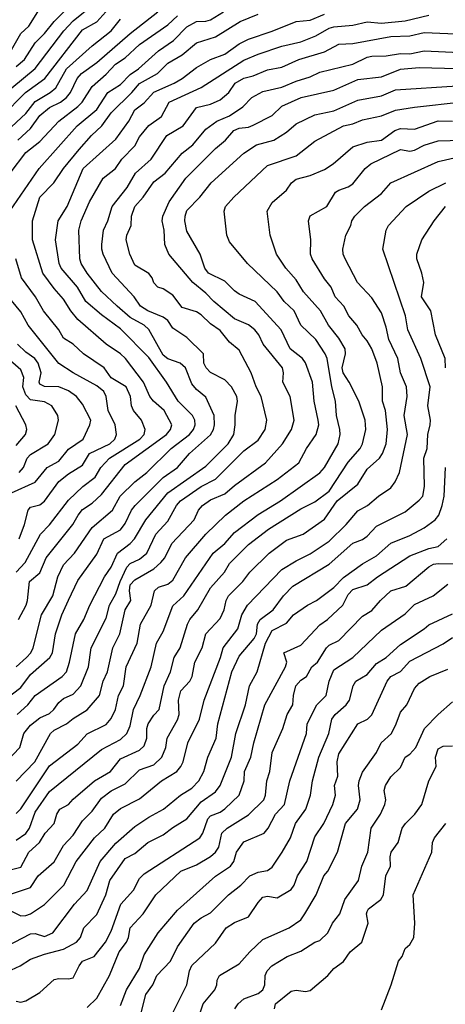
# Model space of a CAD drawing. Header units: metres. Extents: x -46681 to -43747, y -240911 to -237677.
# Tile 870 of 1056: x -44517 to -44472, y -238824 to -238720. Entities that reach past the tile are written whole.
import ezdxf

# ---------------------------------------------------------------- set-up
doc = ezdxf.new("R2010")
doc.units = ezdxf.units.M
doc.layers.add('CONTOUR_INDEX', color=1, linetype='Continuous')
doc.layers.add('CONTOUR_INTER', color=3, linetype='Continuous')

msp = doc.modelspace()

# ---------------------------------------------------------------- linework, layer by layer
at = {"layer": 'CONTOUR_INDEX'}
for points, elevation in [([(-44518.87, -238791.52), (-44517.1, -238790.2), (-44516.1, -238788.8), (-44514.04, -238787.02), (-44513.78, -238786.52), (-44513.47, -238784.52), (-44512.78, -238782.52), (-44512.1, -238780.97), (-44511.1, -238778.92), (-44509.1, -238776.13), (-44508.36, -238774.52), (-44506.6, -238773.56), (-44506.1, -238772.9), (-44505.46, -238771.52), (-44505.06, -238771.02), (-44502.1, -238768.08), (-44500.6, -238767.01), (-44499.33, -238765.52), (-44497.1, -238763.58), (-44496.8, -238763.02), (-44496.71, -238762.52), (-44496.74, -238761.52), (-44497.6, -238759.6), (-44498.6, -238758.79), (-44499.1, -238758.2), (-44499.74, -238756.52), (-44500.33, -238756.02), (-44501.6, -238755.57), (-44502.1, -238755.17), (-44503.6, -238752.47), (-44504.12, -238752.02), (-44505.6, -238751.22), (-44506.97, -238750.02), (-44508.6, -238748.48), (-44510.12, -238746.52), (-44510.74, -238745.52), (-44510.89, -238745.02), (-44510.98, -238742.02), (-44510.74, -238741.02), (-44509.87, -238739.02), (-44508.42, -238736.52), (-44507.12, -238735.52), (-44506.45, -238734.52), (-44505.1, -238733.11), (-44504.6, -238732.18), (-44503.6, -238730.99), (-44502.29, -238730.02), (-44501.47, -238728.52), (-44498.1, -238726.97), (-44493.6, -238724.11), (-44492.1, -238723.48), (-44489.6, -238722.62), (-44487.6, -238722.17), (-44486.02, -238721.52), (-44484.6, -238720.73), (-44484.1, -238720.6), (-44482.1, -238720.42), (-44480.6, -238720.05), (-44479.1, -238720.21), (-44476.6, -238719.95), (-44474.1, -238719.37)], 100), ([(-44518.1, -238723.02), (-44517.1, -238721.3), (-44516.26, -238720.52), (-44515.33, -238719.02)], 90), ([(-44517.42, -238732.52), (-44516.1, -238731.3), (-44515.1, -238729.94), (-44514.1, -238729.1), (-44512.92, -238728.52), (-44512.3, -238728.02), (-44511.89, -238727.52), (-44511.16, -238726.02), (-44510.7, -238725.52), (-44509.1, -238724.33), (-44505.6, -238721.3), (-44502.67, -238719.02)], 95), ([(-44517.6, -238806.26), (-44516.6, -238805.57), (-44516.21, -238805.02), (-44515.6, -238803.31), (-44514.1, -238801.15), (-44508.6, -238796.73), (-44506.6, -238795.66), (-44505.94, -238795.02), (-44505.6, -238794.21), (-44505.23, -238792.52), (-44504.52, -238791.02), (-44503.36, -238788.02), (-44502.81, -238785.52), (-44502.1, -238784.29), (-44501.1, -238781.6), (-44499.91, -238780.52), (-44496.83, -238776.02), (-44495.62, -238775.02), (-44494.6, -238773.85), (-44492.1, -238771.96), (-44489.74, -238770.52), (-44485.6, -238767.56), (-44485.1, -238767), (-44483.67, -238764.52), (-44483.46, -238763.52), (-44483.49, -238763.02), (-44483.84, -238761.52), (-44483.93, -238760.02), (-44484.33, -238758.52), (-44484.81, -238755.52), (-44485.04, -238755.02), (-44486.01, -238753.52), (-44487.6, -238752.01), (-44488.31, -238750.52), (-44489.34, -238749.52), (-44490.1, -238748.5), (-44493.2, -238745.52), (-44495.1, -238743.23), (-44495.4, -238742.52), (-44495.66, -238740.02), (-44495.53, -238739.52), (-44494.67, -238738.52), (-44491.1, -238735.2), (-44488.1, -238734.17), (-44486.1, -238732.63), (-44483.1, -238731.03), (-44482.1, -238730.82), (-44481.1, -238730.38), (-44479.1, -238729.98), (-44477.6, -238729.38), (-44475.6, -238729.04), (-44470.6, -238728.5)], 105), ([(-44472.35, -238756.52), (-44472.38, -238755.52), (-44473.39, -238753.02), (-44473.9, -238750.52), (-44474.86, -238749.02), (-44474.64, -238747.52), (-44474.83, -238746.52), (-44475.37, -238745.02), (-44475.37, -238744.52), (-44474.82, -238743.02), (-44473.52, -238741.02), (-44472.34, -238739.52)], 110), ([(-44518.1, -238769.67), (-44515.6, -238768.55), (-44514.34, -238767.02), (-44513.1, -238766.34), (-44512.1, -238765.09), (-44510.53, -238764.02), (-44509.83, -238762.52), (-44509.74, -238762.02), (-44510.6, -238760.34), (-44511.24, -238759.52), (-44512.1, -238758.94), (-44513.1, -238758.52), (-44514.6, -238758.49), (-44515.1, -238758.22), (-44515.18, -238758.02), (-44514.96, -238757.02), (-44515.28, -238756.02), (-44515.63, -238755.52), (-44516.6, -238754.87), (-44517.46, -238754.02)], 95), ([(-44518.1, -238819.92), (-44517.19, -238819.52), (-44516.1, -238818.82), (-44514.6, -238818.27), (-44512.6, -238817.76), (-44511.23, -238817.02), (-44510.82, -238816.52), (-44510.46, -238815.52), (-44509.1, -238814.1), (-44508.15, -238812.02), (-44507.74, -238810.52), (-44506.1, -238808.19), (-44505.1, -238807.67), (-44503.71, -238806.52), (-44502.1, -238805.7), (-44501.1, -238804.92), (-44499.6, -238804.01), (-44498.1, -238802.22), (-44496.6, -238801.17), (-44496.11, -238800.52), (-44494.89, -238797.52), (-44494.46, -238795.02), (-44493.44, -238792.02), (-44493.01, -238790.02), (-44492.19, -238788.52), (-44491.32, -238785.52), (-44490.6, -238784.17), (-44489.1, -238783.42), (-44488.35, -238782.52), (-44486.9, -238781.52), (-44485.93, -238781.02), (-44484.1, -238779.66), (-44483.1, -238778.61), (-44481.1, -238777.15), (-44479.6, -238776.32), (-44478.1, -238774.99), (-44476.1, -238774.17), (-44474.6, -238773.36), (-44473.44, -238772.52), (-44473.06, -238772.02), (-44472.68, -238771.02), (-44472.48, -238770.02), (-44472.33, -238767.02)], 110), ([(-44501.35, -238825.02), (-44499.61, -238821.52), (-44499.34, -238820.02), (-44499.1, -238819.48), (-44496.6, -238817.12), (-44495.45, -238815.52), (-44494.6, -238814.94), (-44493.1, -238814.34), (-44492.1, -238812.82), (-44491.6, -238812.28), (-44491.1, -238812.18), (-44490.1, -238812.34), (-44488.6, -238811.48), (-44488.29, -238811.02), (-44487.95, -238810.02), (-44486.96, -238808.52), (-44486.1, -238805.93), (-44485.15, -238804.52), (-44484.21, -238802.52), (-44483.94, -238801.52), (-44484.04, -238800.52), (-44483.68, -238799.52), (-44483.76, -238798.02), (-44483.6, -238797.18), (-44481.57, -238794.02), (-44480.56, -238793.52), (-44480.1, -238793.06), (-44478.48, -238789.52), (-44478.1, -238789.02), (-44477.1, -238788.49), (-44476.1, -238787.41), (-44472.6, -238785.6), (-44471.6, -238784.91)], 115)]:
    msp.add_lwpolyline(points, dxfattribs=dict(at, elevation=elevation))
at = {"layer": 'CONTOUR_INTER'}
for points, elevation in [([(-44518.06, -238727.02), (-44515.6, -238724.99), (-44512.57, -238721.02), (-44511.6, -238719.97), (-44507.6, -238716.7)], 92), ([(-44517.6, -238724.76), (-44516.74, -238724.02), (-44515.6, -238722.29), (-44514.6, -238721.28), (-44513.6, -238720.03), (-44511.13, -238717.52)], 91), ([(-44519.1, -238730.05), (-44516.61, -238727.52), (-44514.58, -238726.02), (-44510.6, -238720.89), (-44509.1, -238720.06), (-44508.16, -238719.02)], 93), ([(-44518.6, -238731.57), (-44516.6, -238729.7), (-44515.6, -238728.45), (-44514.02, -238727.52), (-44513.43, -238727.02), (-44512.28, -238725.02), (-44509.6, -238722.58), (-44507.6, -238721.02), (-44506.6, -238719.78)], 94), ([(-44518.26, -238740.02), (-44515.19, -238735.52), (-44511.17, -238731.02), (-44509.1, -238729.29), (-44507.94, -238727.52), (-44506.6, -238726.65), (-44505.6, -238725.61), (-44504.7, -238725.02), (-44502.6, -238723.11), (-44501.01, -238722.02), (-44499.6, -238720.57), (-44498.6, -238720.02), (-44497.6, -238719.99), (-44497.1, -238719.85), (-44495.74, -238719.02)], 97), ([(-44518.23, -238736.02), (-44516.6, -238733.84), (-44515.1, -238732.67), (-44513.1, -238730.52), (-44511.1, -238728.99), (-44510.65, -238728.52), (-44509.6, -238726.89), (-44508.1, -238725.58), (-44507.14, -238724.52), (-44506.1, -238723.86), (-44504.6, -238722.46), (-44501.6, -238720.39), (-44500.6, -238719.43)], 96), ([(-44517.6, -238788.01), (-44516.51, -238787.02), (-44516.06, -238786.52), (-44515.81, -238786.02), (-44514.92, -238782.52), (-44513.74, -238780.52), (-44513.2, -238778.52), (-44512.6, -238777.26), (-44511.44, -238776.02), (-44509.6, -238773.32), (-44507.44, -238771.52), (-44506.65, -238770.02), (-44505.1, -238768.52), (-44503.81, -238767.52), (-44501.27, -238765.02), (-44499.33, -238763.52), (-44498.92, -238763.02), (-44498.74, -238762.52), (-44498.76, -238762.02), (-44499.03, -238761.52), (-44500.54, -238760.02), (-44501.74, -238758.02), (-44503.6, -238755.43), (-44506.6, -238752.41), (-44508.6, -238750.94), (-44510.25, -238749.52), (-44511.14, -238748.02), (-44512.85, -238746.02), (-44513.08, -238745.52), (-44513.47, -238743.02), (-44513.16, -238741.02), (-44512.21, -238739.52), (-44510.54, -238735.52), (-44507.1, -238732.41), (-44505.74, -238730.52), (-44505.1, -238729.33), (-44504.1, -238728.61), (-44503.1, -238727.47), (-44500.93, -238726.52), (-44500.1, -238726.04), (-44498.6, -238724.88), (-44497.1, -238724.02), (-44495.6, -238723.45), (-44494.1, -238722.37), (-44493.1, -238721.87), (-44490.6, -238721.06), (-44488.1, -238720.01), (-44486.6, -238719.88), (-44485.1, -238719.26)], 99), ([(-44517.35, -238783.02), (-44516.56, -238781.52), (-44516.4, -238781.02), (-44516.19, -238779.02), (-44515.1, -238778.1), (-44514.44, -238776.52), (-44511.62, -238773.02), (-44511.08, -238772.02), (-44510.6, -238771.43), (-44509.6, -238770.75), (-44508.6, -238769.87), (-44506.1, -238766.71), (-44501.75, -238763.52), (-44501.32, -238763.02), (-44501.19, -238762.52), (-44502.01, -238761.02), (-44503.13, -238760.02), (-44503.51, -238759.52), (-44504.17, -238758.02), (-44506.06, -238755.52), (-44506.6, -238755.02), (-44508.1, -238754.02), (-44511.1, -238751.43), (-44511.85, -238750.52), (-44512.6, -238749.26), (-44513.6, -238748.17), (-44514.8, -238746.52), (-44515.88, -238743.02), (-44515.88, -238741.02), (-44515.1, -238738.54), (-44513.62, -238737.02), (-44512.61, -238735.52), (-44510.97, -238733.52), (-44509.65, -238732.02), (-44508.56, -238731.02), (-44507.6, -238729.63), (-44505.41, -238727.52), (-44504.6, -238726.55), (-44502.7, -238725.52), (-44501.6, -238724.42), (-44500.1, -238723.55), (-44498.6, -238722.26), (-44496.6, -238721.65), (-44493.99, -238720.02), (-44492.1, -238719.24)], 98), ([(-44517.51, -238793.02), (-44516.36, -238792.02), (-44515.6, -238791.04), (-44512.74, -238789.02), (-44512.31, -238788.52), (-44511.97, -238787.52), (-44511.34, -238784.52), (-44510.47, -238783.02), (-44509.85, -238781.52), (-44508.28, -238778.52), (-44507.57, -238777.52), (-44506.93, -238776.02), (-44505.6, -238775.03), (-44505.13, -238774.52), (-44503.94, -238772.52), (-44501.6, -238769.67), (-44497.6, -238766.86), (-44495.26, -238764.52), (-44494.65, -238763.52), (-44494.5, -238762.52), (-44494.53, -238761.52), (-44494.27, -238760.02), (-44494.34, -238759.52), (-44494.9, -238758.52), (-44495.6, -238757.77), (-44497.1, -238756.99), (-44497.57, -238756.52), (-44497.81, -238756.02), (-44497.84, -238755.02), (-44499.6, -238753.32), (-44501.1, -238752.32), (-44501.62, -238751.52), (-44502.1, -238751.16), (-44503.72, -238750.52), (-44504.51, -238750.02), (-44505.15, -238749.02), (-44507.49, -238746.52), (-44508.42, -238744.52), (-44508.58, -238744.02), (-44508.58, -238743.52), (-44508.41, -238742.02), (-44507.95, -238741.02), (-44507.48, -238739.52), (-44505.89, -238737.52), (-44505.03, -238736.02), (-44503.38, -238734.52), (-44501.72, -238732.02), (-44499.98, -238731.02), (-44498.6, -238729.09), (-44497.1, -238728.74), (-44496.1, -238728.28), (-44495.19, -238727.52), (-44494.51, -238726.52), (-44493.6, -238725.98), (-44492.6, -238725.74), (-44491.1, -238725.11), (-44489.6, -238724.85), (-44487.82, -238724.02), (-44485.1, -238723.23), (-44483.6, -238722.42), (-44482.1, -238722.36), (-44478.1, -238721.6), (-44476.1, -238721.55), (-44474.6, -238721.17), (-44469.6, -238721.39)], 101), ([(-44518.6, -238797.96), (-44517.22, -238796.52), (-44516.78, -238795.02), (-44516.1, -238794.17), (-44515.1, -238793.38), (-44514.1, -238792.92), (-44513.62, -238792.52), (-44513.1, -238791.76), (-44512.6, -238791.36), (-44511.6, -238790.89), (-44510.78, -238790.02), (-44509.99, -238788.02), (-44509.68, -238786.02), (-44508.1, -238782.87), (-44507.78, -238781.52), (-44507.1, -238780.31), (-44506.65, -238779.02), (-44505.92, -238777.52), (-44505.6, -238777.13), (-44504.6, -238776.66), (-44503.82, -238776.02), (-44502.88, -238774.02), (-44501.6, -238772.68), (-44500.69, -238771.02), (-44500.27, -238770.52), (-44498.11, -238769.02), (-44496.6, -238768.25), (-44493.6, -238765.25), (-44492.1, -238764.13), (-44491.35, -238763.02), (-44491.19, -238762.02), (-44491.76, -238759.52), (-44492.3, -238758.52), (-44492.82, -238757.02), (-44494.1, -238754.65), (-44495.1, -238753.82), (-44496.1, -238752.58), (-44497.1, -238751.89), (-44498.1, -238750.94), (-44498.6, -238750.61), (-44500.1, -238750.17), (-44501.1, -238748.85), (-44502.1, -238748.18), (-44502.65, -238748.02), (-44503.1, -238747.55), (-44503.25, -238747.02), (-44503.6, -238746.57), (-44505.1, -238745.69), (-44505.63, -238744.52), (-44506.02, -238743.02), (-44505.94, -238742.52), (-44505.49, -238741.52), (-44505.44, -238740.52), (-44505.1, -238739.52), (-44504.23, -238738.52), (-44503.1, -238736.91), (-44501.88, -238736.02), (-44500.1, -238733.9), (-44498.96, -238733.02), (-44497.6, -238731.38), (-44496.43, -238730.52), (-44495.1, -238729.97), (-44493.71, -238729.02), (-44492.76, -238728.02), (-44491.6, -238727.41), (-44489.6, -238726.95), (-44488.1, -238726.32), (-44486.6, -238725.87), (-44485.6, -238725.35), (-44482.1, -238724.52), (-44480.6, -238723.79), (-44480.1, -238723.68), (-44478.6, -238723.65), (-44477.1, -238723.39), (-44476.1, -238723.42), (-44474.6, -238723.11), (-44470.1, -238723.31)], 102), ([(-44517.6, -238800.05), (-44515.65, -238798.02), (-44513.99, -238795.02), (-44513.6, -238794.67), (-44512.3, -238794.02), (-44511.6, -238793.45), (-44510.1, -238792.54), (-44508.82, -238791.02), (-44508.42, -238789.52), (-44507.96, -238788.52), (-44507.4, -238786.02), (-44506.67, -238784.52), (-44506.11, -238782.02), (-44505.52, -238781.02), (-44505.67, -238780.02), (-44505.6, -238779.37), (-44505.1, -238778.84), (-44503.1, -238777.69), (-44502.36, -238777.02), (-44501.94, -238776.52), (-44501.18, -238775.02), (-44498.84, -238772.52), (-44498.38, -238771.52), (-44497.95, -238771.02), (-44497.1, -238770.43), (-44495.6, -238769.79), (-44494.6, -238768.89), (-44491.32, -238766.52), (-44489.53, -238764.52), (-44488.57, -238763.02), (-44488.31, -238762.02), (-44488.72, -238759.52), (-44489.5, -238758.02), (-44489.43, -238757.02), (-44489.52, -238756.52), (-44491.57, -238754.02), (-44492.03, -238753.02), (-44492.44, -238752.52), (-44493.1, -238751.99), (-44494.6, -238751.35), (-44496.77, -238749.52), (-44497.6, -238748.65), (-44498.97, -238747.52), (-44501.49, -238744.52), (-44501.93, -238743.52), (-44501.99, -238742.02), (-44502.21, -238741.02), (-44502.15, -238740.52), (-44501.48, -238739.02), (-44499.73, -238736.52), (-44496.6, -238733.4), (-44495.53, -238732.52), (-44494.66, -238731.52), (-44494.1, -238731.27), (-44493.1, -238731.15), (-44492.6, -238730.96), (-44490.6, -238729.94), (-44489.6, -238728.94), (-44487.57, -238728.02), (-44484.1, -238727.26), (-44481.6, -238726.14), (-44479.1, -238725.84), (-44477.1, -238725.05), (-44475.1, -238724.87), (-44471.1, -238724.99)], 103), ([(-44517.6, -238803.47), (-44517.1, -238802.97), (-44514.1, -238798.45), (-44511.1, -238796.16), (-44510.1, -238795.05), (-44508.1, -238794.07), (-44507.6, -238793.44), (-44507.12, -238792.52), (-44506.83, -238791.02), (-44506.28, -238790.02), (-44505.99, -238788.02), (-44504.83, -238785.52), (-44504.5, -238783.52), (-44503.36, -238781.52), (-44503.02, -238780.02), (-44502.6, -238779.63), (-44501.6, -238779.29), (-44501.1, -238778.88), (-44499.76, -238776.52), (-44497.62, -238774.02), (-44495.53, -238772.02), (-44493.6, -238770.51), (-44490.1, -238768.26), (-44487.8, -238766.52), (-44487.01, -238765.02), (-44485.96, -238763.52), (-44485.7, -238762.52), (-44485.75, -238762.02), (-44486.18, -238760.02), (-44486.36, -238758.02), (-44487.1, -238755.99), (-44487.4, -238755.52), (-44488.7, -238754.52), (-44489.68, -238752.52), (-44492.42, -238749.52), (-44494.1, -238748.75), (-44494.6, -238748.41), (-44495.6, -238747.38), (-44497.33, -238746.52), (-44497.71, -238746.02), (-44498.22, -238744.52), (-44499.6, -238742.1), (-44499.81, -238741.02), (-44499.79, -238740.52), (-44499.6, -238739.95), (-44498.23, -238738.52), (-44497.04, -238737.02), (-44493.6, -238733.89), (-44492.27, -238733.02), (-44490.44, -238732.52), (-44489.1, -238731.68), (-44488.1, -238730.79), (-44486.1, -238729.87), (-44484.1, -238729.43), (-44481.6, -238728.33), (-44479.1, -238727.87), (-44477.6, -238727.24), (-44471.1, -238726.8)], 104), ([(-44519.1, -238809.6), (-44517.1, -238809.11), (-44516.26, -238807.52), (-44515.15, -238806.52), (-44514.55, -238805.52), (-44513.6, -238804.52), (-44513.33, -238803.52), (-44513, -238803.02), (-44512.1, -238802.51), (-44511.6, -238801.94), (-44509.36, -238800.02), (-44507.64, -238799.02), (-44506.6, -238797.69), (-44504.6, -238796.78), (-44504.1, -238796.33), (-44503.82, -238795.52), (-44503.82, -238794.52), (-44503.69, -238794.02), (-44503.1, -238793.11), (-44502.53, -238792.52), (-44502.01, -238790.02), (-44501.32, -238788.52), (-44500.95, -238787.02), (-44500.32, -238786.02), (-44499.54, -238783.52), (-44499.3, -238783.02), (-44498.46, -238782.02), (-44497.1, -238779.7), (-44495.64, -238778.02), (-44495.1, -238777.14), (-44493.1, -238775.13), (-44491.01, -238773.52), (-44487.6, -238771.36), (-44486.1, -238770.62), (-44484.61, -238769.52), (-44482.6, -238766.46), (-44481.32, -238765.02), (-44481.08, -238764.52), (-44480.75, -238763.02), (-44480.82, -238762.02), (-44481.49, -238760.02), (-44482.49, -238758.02), (-44483.12, -238757.02), (-44483.22, -238756.52), (-44482.87, -238755.02), (-44482.93, -238754.52), (-44483.6, -238753.37), (-44484.66, -238752.02), (-44485.51, -238750.52), (-44487.3, -238748.52), (-44488.1, -238747.24), (-44489.19, -238746.02), (-44490.17, -238744.52), (-44490.84, -238742.52), (-44491.15, -238740.02), (-44490.6, -238739.11), (-44489.1, -238737.8), (-44488.57, -238737.02), (-44488.1, -238736.65), (-44486.6, -238736.25), (-44485.1, -238735.61), (-44484.19, -238735.02), (-44482.1, -238733.23), (-44480.6, -238732.72), (-44479.1, -238732.53), (-44477.7, -238731.52), (-44477.1, -238731.28), (-44475.6, -238731.36), (-44473.1, -238730.49), (-44471.6, -238730.54)], 106), ([(-44518.1, -238811.91), (-44516.1, -238811.26), (-44515.29, -238810.02), (-44513.6, -238808.56), (-44512.6, -238806.84), (-44511.6, -238805.75), (-44510.6, -238804.24), (-44509.6, -238803.21), (-44508.6, -238801.83), (-44507.6, -238801.08), (-44506.1, -238800.35), (-44504.6, -238798.87), (-44503.1, -238798.34), (-44502.26, -238797.52), (-44501.82, -238796.52), (-44501.7, -238795.52), (-44500.6, -238793.6), (-44500.41, -238793.02), (-44500.48, -238791.52), (-44500.26, -238790.52), (-44499.29, -238789.52), (-44499.06, -238789.02), (-44498.75, -238787.52), (-44498.01, -238786.02), (-44497.6, -238784.52), (-44496.1, -238782.91), (-44495.68, -238782.02), (-44495.47, -238781.02), (-44495.22, -238780.52), (-44493.72, -238779.02), (-44492.97, -238778.02), (-44490.93, -238776.02), (-44489.1, -238774.68), (-44487.36, -238774.02), (-44485.1, -238772.45), (-44483.75, -238770.52), (-44481.6, -238768.75), (-44480.6, -238767.2), (-44479.31, -238766.02), (-44478.99, -238765.52), (-44478.58, -238764.52), (-44478.46, -238763.02), (-44478.67, -238761.02), (-44478.99, -238760.02), (-44478.98, -238758.52), (-44479.53, -238756.02), (-44480.1, -238754.52), (-44480.6, -238753.66), (-44481.14, -238753.02), (-44481.69, -238752.02), (-44482.52, -238751.02), (-44483.06, -238750.02), (-44483.99, -238749.02), (-44484.38, -238748.02), (-44485.1, -238747.14), (-44486.41, -238745.02), (-44486.59, -238744.52), (-44486.54, -238743.02), (-44486.8, -238741.02), (-44486.6, -238740.48), (-44484.86, -238739.52), (-44483.94, -238738.02), (-44483.6, -238737.78), (-44482.6, -238737.46), (-44482.1, -238737.12), (-44480.8, -238735.52), (-44480.2, -238735.02), (-44477.1, -238733.51), (-44476.1, -238733.69), (-44475.6, -238733.59), (-44474.6, -238733.07), (-44473.1, -238732.61), (-44470.6, -238732.51)], 107), ([(-44518.58, -238813.52), (-44517.1, -238814.23), (-44516.6, -238814.22), (-44516.1, -238814.04), (-44514.6, -238813.04), (-44512.58, -238811.02), (-44511.26, -238808.52), (-44509.33, -238806.02), (-44508.24, -238805.02), (-44507.35, -238803.52), (-44506.6, -238802.92), (-44504.6, -238801.91), (-44502.27, -238800.02), (-44500.66, -238799.02), (-44500.25, -238798.52), (-44499.99, -238798.02), (-44499.5, -238796.02), (-44498.28, -238793.52), (-44497.79, -238791.52), (-44496.06, -238787.02), (-44495.79, -238786.02), (-44494.25, -238784.02), (-44493.82, -238782.52), (-44493.23, -238781.52), (-44489.6, -238777.76), (-44488.1, -238776.84), (-44486.6, -238776.11), (-44484.6, -238774.77), (-44482.83, -238773.02), (-44481.6, -238771.56), (-44480.56, -238771.02), (-44479.4, -238770.02), (-44478.1, -238769.14), (-44477.65, -238768.52), (-44477.18, -238767.52), (-44476.36, -238763.52), (-44476.7, -238761.52), (-44476.37, -238759.52), (-44476.44, -238758.52), (-44477.07, -238757.02), (-44477.38, -238755.52), (-44478.33, -238753.52), (-44478.6, -238752.23), (-44479.1, -238750.73), (-44480.1, -238749.15), (-44481.62, -238747.52), (-44482.93, -238745.02), (-44483.14, -238744.52), (-44483.17, -238744.02), (-44482.85, -238742.52), (-44482.32, -238741.52), (-44482.22, -238741.02), (-44481.89, -238740.52), (-44480.88, -238739.52), (-44479.1, -238738.13), (-44478.1, -238737.01), (-44473.1, -238734.79), (-44471.1, -238734.31)], 108), ([(-44518.6, -238817.43), (-44516.1, -238816.12), (-44515.6, -238816.09), (-44514.6, -238816.43), (-44513.73, -238816.02), (-44511.45, -238813.02), (-44510.1, -238811.56), (-44508.76, -238808.52), (-44507.1, -238806.59), (-44505.1, -238804.83), (-44503.6, -238803.83), (-44502.06, -238803.02), (-44500.28, -238801.52), (-44499.1, -238800.79), (-44498.36, -238800.02), (-44497.82, -238799.02), (-44497.38, -238797.52), (-44496.51, -238795.52), (-44496.33, -238794.02), (-44494.86, -238788.52), (-44494.1, -238786.87), (-44492.52, -238785.02), (-44492.26, -238784.52), (-44492.15, -238783.52), (-44491.89, -238783.02), (-44490.51, -238782.02), (-44489.41, -238780.52), (-44488.44, -238779.52), (-44484.6, -238777.2), (-44482.1, -238774.99), (-44481.1, -238774.59), (-44480.6, -238774.25), (-44479.6, -238773.19), (-44476.6, -238771.67), (-44475.1, -238770.44), (-44474.74, -238770.02), (-44474.54, -238769.02), (-44474.63, -238766.02), (-44474.27, -238765.02), (-44474.2, -238763.52), (-44473.95, -238762.52), (-44473.94, -238762.02), (-44474.22, -238760.52), (-44473.97, -238758.52), (-44474.93, -238755.52), (-44476.3, -238752.52), (-44476.57, -238751.02), (-44478.95, -238744.02), (-44478.58, -238742.02), (-44478.36, -238741.52), (-44476.49, -238739.52), (-44474.1, -238737.89), (-44472.29, -238737.02)], 109), ([(-44517.61, -238778.02), (-44516.66, -238777.02), (-44515.03, -238774.02), (-44514.1, -238773.06), (-44512.1, -238770.44), (-44510.57, -238769.02), (-44509.28, -238768.02), (-44508.69, -238767.02), (-44507.78, -238766.02), (-44504.57, -238764.02), (-44504.12, -238763.52), (-44504.01, -238763.02), (-44504.39, -238762.02), (-44505.23, -238761.02), (-44505.46, -238760.52), (-44505.55, -238759.52), (-44505.99, -238758.52), (-44507.6, -238757.56), (-44508.34, -238756.52), (-44510.52, -238755.02), (-44511.6, -238754.01), (-44512.6, -238753.39), (-44513.12, -238752.52), (-44514.72, -238750.52), (-44515.57, -238749.02), (-44517.05, -238747.02), (-44517.65, -238745.02)], 97), ([(-44517.3, -238774.52), (-44516.71, -238773.02), (-44516.34, -238771.52), (-44516.1, -238771.18), (-44515.1, -238770.94), (-44514.6, -238770.56), (-44513.1, -238768.47), (-44512.1, -238767.68), (-44510.6, -238766.78), (-44509.87, -238765.52), (-44507.71, -238764.52), (-44507.19, -238764.02), (-44507.02, -238763.52), (-44507.15, -238762.52), (-44507.92, -238761.02), (-44508.11, -238759.52), (-44508.35, -238759.02), (-44509.1, -238758.4), (-44511.6, -238757.05), (-44513.1, -238756.07), (-44516.35, -238752.02), (-44517.1, -238750.62), (-44518.6, -238748.83)], 96), ([(-44517.27, -238767.52), (-44516.82, -238767.02), (-44516.43, -238766.02), (-44516.1, -238765.65), (-44514.22, -238764.52), (-44513.52, -238763.52), (-44513.13, -238762.02), (-44513.22, -238761.52), (-44513.83, -238760.52), (-44514.6, -238760.08), (-44516.1, -238759.89), (-44516.6, -238759.36), (-44516.89, -238758.52), (-44516.8, -238757.52), (-44517.1, -238756.71), (-44519.05, -238755.02)], 94), ([(-44517.6, -238764.69), (-44516.63, -238763.52), (-44516.49, -238763.02), (-44516.58, -238762.52), (-44517.63, -238760.52)], 93), ([(-44517.6, -238823.24), (-44517.1, -238823.33), (-44516.6, -238823.18), (-44515.1, -238822.33), (-44513.6, -238820.96), (-44513.1, -238820.85), (-44512.1, -238820.89), (-44511.6, -238820.76), (-44510.97, -238819.52), (-44510.6, -238819.02), (-44509.39, -238818.52), (-44508.18, -238817.02), (-44507.6, -238815.87), (-44506.57, -238813.02), (-44505.24, -238811.52), (-44504.6, -238810.29), (-44504.1, -238809.82), (-44498.24, -238806.02), (-44497.94, -238805.52), (-44497.41, -238804.02), (-44497.1, -238803.72), (-44496.1, -238803.31), (-44495.6, -238802.96), (-44494.08, -238801.52), (-44493.56, -238800.02), (-44493.53, -238799.02), (-44492.86, -238797.52), (-44492.56, -238796.02), (-44491.37, -238792.02), (-44489.2, -238788.02), (-44489.08, -238787.52), (-44489.39, -238786.52), (-44487.6, -238785.73), (-44485.6, -238783.58), (-44484.79, -238783.02), (-44483.15, -238781.52), (-44482.6, -238780.38), (-44482.1, -238779.86), (-44480.6, -238779.38), (-44479.51, -238778.52), (-44476.1, -238776.31), (-44474.1, -238775.53), (-44473.1, -238775.33), (-44472.21, -238774.52)], 111), ([(-44510.1, -238823.89), (-44509.1, -238822.91), (-44507.78, -238820.52), (-44506.75, -238818.02), (-44505.98, -238817.02), (-44505.77, -238816.52), (-44505.6, -238815.52), (-44504.2, -238814.02), (-44502.89, -238812.02), (-44500.24, -238809.52), (-44498.6, -238808.87), (-44497.1, -238808), (-44496.6, -238807.55), (-44496.25, -238807.02), (-44495.92, -238805.52), (-44495.37, -238805.02), (-44493.1, -238803.61), (-44491.51, -238802.02), (-44491.32, -238801.52), (-44491.16, -238800.02), (-44490.85, -238799.02), (-44490.63, -238797.02), (-44489.49, -238794.52), (-44489.02, -238793.02), (-44488.45, -238792.02), (-44488.37, -238791.02), (-44488.11, -238790.02), (-44487.6, -238789.43), (-44486.99, -238789.02), (-44486.45, -238788.02), (-44485.82, -238787.52), (-44484.89, -238786.02), (-44484.6, -238785.74), (-44483.6, -238785.22), (-44481.1, -238782.68), (-44480.1, -238782.08), (-44479.21, -238781.02), (-44478.1, -238780.02), (-44476.54, -238779.52), (-44474.1, -238777.46), (-44473.6, -238777.2), (-44473.1, -238777.13), (-44470.1, -238777.17)], 112), ([(-44506.6, -238823.7), (-44505.97, -238822.02), (-44504.6, -238819.79), (-44504.1, -238818.34), (-44502.64, -238816.02), (-44500.6, -238813.66), (-44496.6, -238810.07), (-44495.01, -238809.02), (-44494.64, -238808.52), (-44494.38, -238807.52), (-44493.6, -238806.44), (-44491.46, -238805.52), (-44491.03, -238805.02), (-44490.26, -238803.52), (-44489.32, -238802.52), (-44488.74, -238800.02), (-44486.98, -238795.02), (-44486.93, -238794.02), (-44485.91, -238792.02), (-44484.91, -238791.02), (-44484.6, -238789.52), (-44484.1, -238788.31), (-44482.1, -238787.04), (-44479.1, -238784.13), (-44476.6, -238782.41), (-44475.6, -238781.45), (-44473.64, -238780.52), (-44472.1, -238779.3)], 113), ([(-44504.58, -238825.02), (-44503.92, -238822.52), (-44503.21, -238821.52), (-44502.79, -238820.52), (-44501.34, -238819.02), (-44500.6, -238817.52), (-44498.84, -238815.02), (-44498.1, -238814.45), (-44497.1, -238813.94), (-44495.21, -238812.02), (-44493.91, -238811.02), (-44492.97, -238810.02), (-44492.1, -238809.65), (-44491.1, -238809.45), (-44490.6, -238809.1), (-44489.56, -238807.52), (-44488.69, -238806.02), (-44488.14, -238804.52), (-44487.07, -238803.02), (-44486.57, -238801.52), (-44486.36, -238800.02), (-44485.7, -238797.52), (-44484.64, -238795.02), (-44484.31, -238793.52), (-44483.99, -238793.02), (-44482.82, -238792.02), (-44482.45, -238791.52), (-44482.08, -238790.02), (-44481.78, -238789.52), (-44480.6, -238788.81), (-44479.6, -238787.67), (-44478.58, -238787.02), (-44477.1, -238785.64), (-44474.59, -238784.02), (-44474.1, -238783.57), (-44471.6, -238782.43)], 114), ([(-44498.56, -238825.52), (-44497.89, -238823.52), (-44496.65, -238822.02), (-44496.44, -238821.52), (-44496.41, -238821.02), (-44496.15, -238820.52), (-44494.1, -238819.29), (-44492.96, -238818.02), (-44491.6, -238816.75), (-44488.81, -238815.52), (-44487.6, -238814.65), (-44487.16, -238814.02), (-44485.98, -238812.02), (-44485.15, -238810.02), (-44484.76, -238809.52), (-44483.73, -238807.52), (-44482.87, -238804.52), (-44481.62, -238803.02), (-44481.32, -238802.02), (-44481.52, -238800.52), (-44481.46, -238800.02), (-44481.1, -238799.1), (-44479.6, -238797.03), (-44479.14, -238796.02), (-44478.04, -238795.02), (-44477.53, -238794.02), (-44477.1, -238792.77), (-44476.4, -238792.02), (-44475.6, -238790.3), (-44475.1, -238789.74), (-44473.98, -238789.02), (-44472.1, -238788.27)], 116), ([(-44494.54, -238824.02), (-44494.21, -238823.52), (-44493.6, -238822.99), (-44492.1, -238822.41), (-44491.59, -238822.02), (-44491.4, -238821.52), (-44491.36, -238820.52), (-44491.13, -238820.02), (-44490.65, -238819.52), (-44489.03, -238818.52), (-44487.6, -238817.97), (-44486.1, -238817), (-44485.6, -238816.83), (-44484.75, -238816.02), (-44484.27, -238815.02), (-44483.49, -238814.02), (-44482.95, -238812.52), (-44481.52, -238810.52), (-44481.16, -238809.02), (-44480.54, -238807.52), (-44480.17, -238805.02), (-44479.18, -238803.52), (-44478.72, -238802.52), (-44478.64, -238802.02), (-44478.81, -238801.02), (-44478.66, -238800.52), (-44478.1, -238799.61), (-44477.1, -238798.6), (-44476.61, -238797.52), (-44476.1, -238797.22), (-44475.47, -238796.52), (-44474.55, -238794.52), (-44473.13, -238793.02), (-44471.6, -238791.69)], 117), ([(-44490.38, -238824.02), (-44490.25, -238823.52), (-44488.6, -238822.19), (-44488.1, -238822.07), (-44487.1, -238822.2), (-44486.6, -238822.11), (-44484.73, -238820.52), (-44484.1, -238819.79), (-44483.1, -238819.04), (-44482.4, -238818.02), (-44481.16, -238817.02), (-44480.5, -238815.02), (-44480.67, -238814.02), (-44480.6, -238813.79), (-44480.46, -238813.52), (-44479.17, -238812.52), (-44478.89, -238812.02), (-44478.63, -238810.02), (-44478.13, -238809.02), (-44478.18, -238808.02), (-44478.07, -238807.52), (-44477.32, -238806.52), (-44476.91, -238805.02), (-44476.57, -238804.52), (-44475.56, -238803.52), (-44474.85, -238802.52), (-44474.09, -238800.02), (-44473.32, -238798.52), (-44473.39, -238797.52), (-44473.1, -238796.65), (-44472.6, -238796.36), (-44471.6, -238796.33)], 118), ([(-44479.1, -238824.15), (-44478.06, -238821.52), (-44477.31, -238819.02), (-44476.92, -238818.52), (-44476.6, -238817.68), (-44476.1, -238817.26), (-44475.68, -238816.52), (-44475.56, -238815.02), (-44475.75, -238812.02), (-44473.78, -238807.52), (-44473.72, -238806.52), (-44473.5, -238806.02), (-44472.31, -238804.52)], 119)]:
    msp.add_lwpolyline(points, dxfattribs=dict(at, elevation=elevation))

doc.saveas('drawing.dxf')
